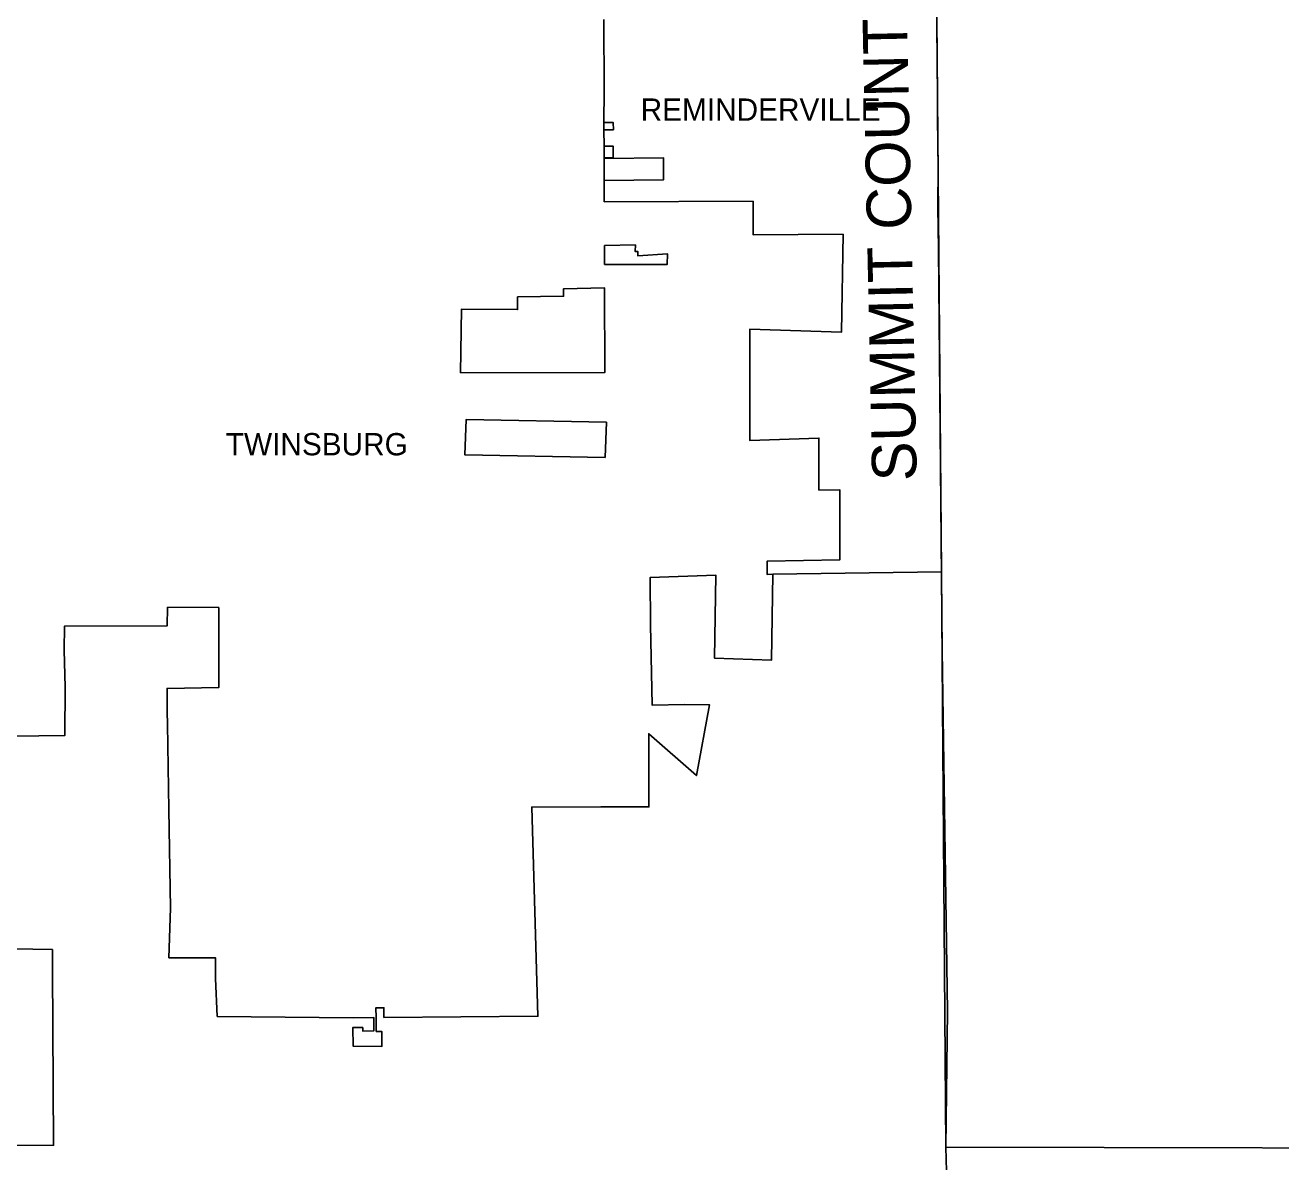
# Model space of a CAD drawing. Extents: x 2010165 to 2382125, y 1060529 to 1407316.
# Drawn here: x 2252478 to 2280675, y 1195072 to 1220588 of the extents above; entities that cross this region are included whole.
import ezdxf

# ---------------------------------------------------------------- set-up
doc = ezdxf.new("R2010")
doc.units = 0
for name, color, linetype in [('GM_X_Adjacent_County', 7, 'Continuous'), ('GM_X_Adjacent_County_Text', 7, 'Continuous'), ('GM_X_Corporation', 7, 'Continuous'), ('GM_X_Corporation_Text', 7, 'Continuous')]:
    doc.layers.add(name, color=color, linetype=linetype)

msp = doc.modelspace()

# ---------------------------------------------------------------- linework, layer by layer
at = {"layer": 'GM_X_Adjacent_County'}
for points in [[(2246207, 1221908), (2259653, 1221765), (2265465, 1221711), (2271662, 1221657), (2271878, 1221655), (2272245, 1221652), (2272941, 1221646), (2272946, 1221095), (2272949, 1220734), (2272952, 1220381), (2272955, 1219996), (2272959, 1219527), (2272962, 1219225), (2272968, 1218487), (2272977, 1217406), (2272975, 1216501), (2272991, 1215563), (2273071, 1206556), (2273193, 1198453), (2273152, 1195400), (2273228, 1192712)], [(2273228, 1192712), (2273152, 1195400), (2273193, 1198453), (2273071, 1206556), (2272991, 1215563), (2272975, 1216501), (2272977, 1217406), (2272968, 1218487), (2272962, 1219225), (2272959, 1219527), (2272955, 1219996), (2272952, 1220381), (2272949, 1220734), (2272946, 1221095), (2272941, 1221646), (2274226, 1221624), (2276584, 1221584), (2279436, 1221567), (2287284, 1221586)]]:
    msp.add_lwpolyline(points, dxfattribs=at)
at = {"layer": 'GM_X_Corporation'}
for points in [[(2272941, 1221646), (2273056, 1208314), (2269271, 1208261), (2269140, 1208258), (2269140, 1208553), (2270770, 1208582), (2270770, 1210158), (2270302, 1210150), (2270302, 1211317), (2268752, 1211262), (2268752, 1211942), (2268752, 1213766), (2270806, 1213695), (2270844, 1215895), (2268829, 1215880), (2268826, 1216635), (2265482, 1216623), (2265482, 1217101), (2266816, 1217116), (2266816, 1217607), (2265488, 1217596), (2265488, 1217611), (2265686, 1217612), (2265684, 1217870), (2265478, 1217873), (2265476, 1218241), (2265687, 1218239), (2265685, 1218402), (2265476, 1218405), (2265484, 1219111), (2265472, 1220711)], [(2265472, 1220711), (2265484, 1219111), (2265476, 1218405), (2265476, 1218241), (2265478, 1217873), (2265482, 1217101), (2265482, 1216623), (2268826, 1216635), (2268829, 1215880), (2270844, 1215895), (2270806, 1213695), (2268752, 1213766), (2268752, 1211942), (2268752, 1211262), (2270302, 1211317), (2270302, 1210150), (2270770, 1210158), (2270770, 1208582), (2269140, 1208553), (2269140, 1208258), (2269271, 1208261), (2269238, 1206337), (2267957, 1206382), (2267989, 1208238), (2266510, 1208187), (2266522, 1207129), (2266558, 1205326), (2267282, 1205336), (2267844, 1205332), (2267551, 1203744), (2266480, 1204680), (2266481, 1204112), (2266486, 1203040), (2265407, 1203039), (2263854, 1203036), (2263992, 1198342), (2260535, 1198314), (2260536, 1198531), (2260356, 1198532), (2260358, 1198311), (2260364, 1198001), (2260486, 1197999), (2260486, 1197660), (2259846, 1197666), (2259839, 1198091), (2260061, 1198087), (2260061, 1198007), (2260307, 1198013), (2260310, 1198310), (2259844, 1198303), (2256791, 1198335), (2256752, 1199187), (2256752, 1199653), (2255709, 1199652), (2255743, 1200768), (2255704, 1202981), (2255674, 1204896), (2255671, 1205175), (2255668, 1205451), (2255665, 1205699), (2256827, 1205718), (2256828, 1207514), (2255679, 1207521), (2255667, 1207104), (2253360, 1207096), (2253358, 1206555), (2253380, 1205729), (2253371, 1204645), (2251033, 1204614)], [(2251321, 1199870), (2253090, 1199838), (2253094, 1199397), (2253105, 1196787), (2253116, 1195446), (2250634, 1195438)]]:
    msp.add_lwpolyline(points, dxfattribs=at)
for points in [[(2272941, 1221646), (2277541, 1221568), (2287197, 1221563), (2291823, 1221606), (2293710, 1221585), (2298541, 1221600), (2298810, 1195371), (2294664, 1195402), (2291203, 1195366), (2290289, 1195368), (2287368, 1195373), (2273152, 1195400), (2273056, 1208314)], [(2265485, 1215643), (2265488, 1215218), (2266897, 1215218), (2266902, 1215457), (2266236, 1215410), (2266238, 1215506), (2266180, 1215505), (2266183, 1215655)], [(2262255, 1212784), (2265492, 1212789), (2265488, 1214689), (2264564, 1214668), (2264571, 1214504), (2263536, 1214489), (2263536, 1214204), (2262280, 1214215)], [(2265530, 1211677), (2262380, 1211732), (2262353, 1210941), (2265502, 1210886)]]:
    msp.add_lwpolyline(points, close=True, dxfattribs=at)

# ---------------------------------------------------------------- texts
at = {"layer": 'GM_X_Adjacent_County_Text'}
msp.add_text('SUMMIT COUNTY', height=1000, rotation=91.2101, dxfattribs=at).set_placement((2272501, 1210359))
at = {"layer": 'GM_X_Corporation_Text'}
for s, p in [('REMINDERVILLE', (2266300, 1218442)), ('TWINSBURG', (2256985, 1210931))]:
    msp.add_text(s, height=500, rotation=0, dxfattribs=at).set_placement(p)

doc.saveas('drawing.dxf')
